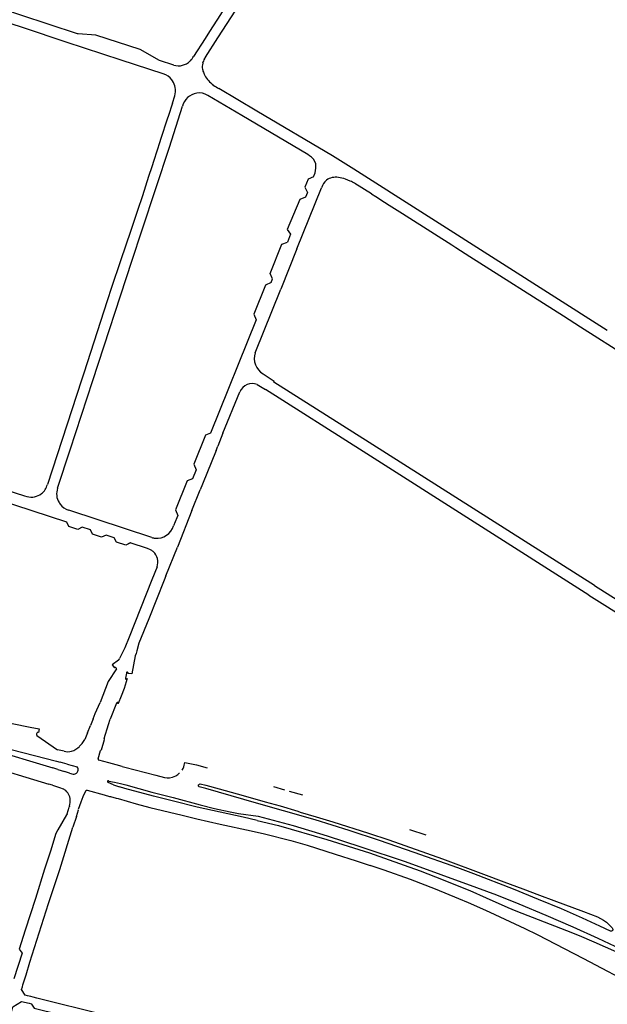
# Model space of a CAD drawing. Extents: x 148869 to 161638, y 453607 to 469810.
# Tile 907 of 1056: x 159115.53 to 159118.87, y 459859.11 to 459864.7. Entities that reach past the tile are written whole.
import ezdxf

# ---------------------------------------------------------------- set-up
doc = ezdxf.new("R2010")
doc.units = 0
doc.layers.add('LKI_V01_KANTRIJWEG', color=252, linetype='CONTINUOUS')

msp = doc.modelspace()

# ---------------------------------------------------------------- linework, layer by layer
at = {"layer": 'LKI_V01_KANTRIJWEG'}
for p, q in [((159115.5511, 459864.6516), (159115.4757, 459864.6763)), ((159115.5511, 459864.6516), (159115.4757, 459864.6763)), ((159116.4991, 459864.4645), (159116.4972, 459864.4631)), ((159116.4991, 459864.4645), (159116.4972, 459864.4631)), ((159116.3976, 459864.3507), (159116.3937, 459864.356)), ((159116.3976, 459864.3507), (159116.3937, 459864.356)), ((159116.3964, 459864.2236), (159116.4098, 459864.2651)), ((159116.3964, 459864.2236), (159116.4098, 459864.2651)), ((159116.3964, 459864.2236), (159116.3722, 459864.1469)), ((159116.3964, 459864.2236), (159116.3722, 459864.1469)), ((159116.3691, 459864.1374), (159116.3295, 459864.0162)), ((159116.3691, 459864.1374), (159116.3295, 459864.0162)), ((159116.3722, 459864.1469), (159116.3691, 459864.1374)), ((159116.3722, 459864.1469), (159116.3691, 459864.1374)), ((159116.3295, 459864.0162), (159116.3257, 459864.0047)), ((159116.3295, 459864.0162), (159116.3257, 459864.0047)), ((159116.3257, 459864.0047), (159116.2909, 459863.8977)), ((159116.3257, 459864.0047), (159116.2909, 459863.8977)), ((159116.2909, 459863.8977), (159116.2795, 459863.8625)), ((159116.2909, 459863.8977), (159116.2795, 459863.8625)), ((159116.2795, 459863.8625), (159116.2613, 459863.8064)), ((159116.2795, 459863.8625), (159116.2613, 459863.8064)), ((159116.2613, 459863.8064), (159116.2261, 459863.6981)), ((159116.2613, 459863.8064), (159116.2261, 459863.6981)), ((159117.1982, 459863.8048), (159117.2069, 459863.8285)), ((159117.1982, 459863.8048), (159117.2069, 459863.8285)), ((159117.4066, 459863.7804), (159117.3792, 459863.7919)), ((159117.4066, 459863.7804), (159117.3792, 459863.7919)), ((159117.104, 459863.3954), (159117.2435, 459863.7433)), ((159117.104, 459863.3954), (159117.2435, 459863.7433)), ((159117.5278, 459863.7077), (159117.4323, 459863.7681)), ((159117.5278, 459863.7077), (159117.4323, 459863.7681)), ((159116.2261, 459863.6981), (159116.1985, 459863.6143)), ((159116.2261, 459863.6981), (159116.1985, 459863.6143)), ((159117.1629, 459863.7164), (159117.1518, 459863.6893)), ((159117.1629, 459863.7164), (159117.1518, 459863.6893)), ((159116.1985, 459863.6143), (159116.1699, 459863.5282)), ((159116.1985, 459863.6143), (159116.1699, 459863.5282)), ((159116.1699, 459863.5282), (159116.1604, 459863.4995)), ((159116.1699, 459863.5282), (159116.1604, 459863.4995)), ((159116.1604, 459863.4995), (159116.1023, 459863.3282)), ((159116.1604, 459863.4995), (159116.1023, 459863.3282)), ((159117.0677, 459863.4794), (159117.0498, 459863.4344)), ((159117.0677, 459863.4794), (159117.0498, 459863.4344)), ((159117.104, 459863.3954), (159117.0125, 459863.1669)), ((159117.104, 459863.3954), (159117.0125, 459863.1669)), ((159116.1023, 459863.3282), (159116.0518, 459863.1758)), ((159116.1023, 459863.3282), (159116.0518, 459863.1758)), ((159116.9573, 459863.2046), (159116.9654, 459863.2249)), ((159116.9573, 459863.2046), (159116.9654, 459863.2249)), ((159116.0518, 459863.1758), (159116.0268, 459863.1001)), ((159116.0518, 459863.1758), (159116.0268, 459863.1001)), ((159116.8671, 459862.8052), (159117.0125, 459863.1669)), ((159116.8671, 459862.8052), (159117.0125, 459863.1669)), ((159116.0268, 459863.1001), (159115.8934, 459862.6891)), ((159116.0268, 459863.1001), (159115.8934, 459862.6891)), ((159116.8732, 459862.9936), (159116.613, 459862.349)), ((159116.8732, 459862.9936), (159116.613, 459862.349)), ((159115.8934, 459862.6891), (159115.8807, 459862.6501)), ((159115.8934, 459862.6891), (159115.8807, 459862.6501)), ((159116.9122, 459862.6857), (159116.975, 459862.6448)), ((159116.9122, 459862.6857), (159116.975, 459862.6448)), ((159115.8807, 459862.6501), (159115.6871, 459862.0568)), ((159115.8807, 459862.6501), (159115.6871, 459862.0568)), ((159116.8783, 459862.6264), (159116.9255, 459862.5975)), ((159116.8783, 459862.6264), (159116.9255, 459862.5975)), ((159116.6832, 459862.3487), (159116.7792, 459862.5846)), ((159116.6832, 459862.3487), (159116.7792, 459862.5846)), ((159117.4797, 459862.2444), (159116.9255, 459862.5975)), ((159117.4797, 459862.2444), (159116.9255, 459862.5975)), ((159116.6832, 459862.3487), (159116.6541, 459862.2744)), ((159116.6832, 459862.3487), (159116.6541, 459862.2744)), ((159116.6446, 459862.2509), (159116.6541, 459862.2744)), ((159116.6446, 459862.2509), (159116.6541, 459862.2744)), ((159118.7931, 459861.4836), (159117.5142, 459862.296)), ((159118.7931, 459861.4836), (159117.5142, 459862.296)), ((159116.6446, 459862.2509), (159116.5676, 459862.0604)), ((159116.6446, 459862.2509), (159116.5676, 459862.0604)), ((159118.7615, 459861.4297), (159117.4797, 459862.2445)), ((159118.7615, 459861.4297), (159117.4797, 459862.2445)), ((159116.5308, 459862.1405), (159116.5111, 459862.0906)), ((159116.5308, 459862.1405), (159116.5111, 459862.0906)), ((159115.2884, 459862.0799), (159115.5574, 459861.9933)), ((159115.2884, 459862.0799), (159115.5574, 459861.9933)), ((159116.5676, 459862.0604), (159116.5546, 459862.0269)), ((159116.5676, 459862.0604), (159116.5546, 459862.0269)), ((159115.7967, 459861.8438), (159115.3223, 459861.9992)), ((159115.7967, 459861.8438), (159115.3223, 459861.9992)), ((159115.5574, 459861.9933), (159115.5713, 459861.9888)), ((159115.5574, 459861.9933), (159115.5713, 459861.9888)), ((159116.5074, 459861.9104), (159116.5546, 459862.0269)), ((159116.5074, 459861.9104), (159116.5546, 459862.0269)), ((159115.814, 459861.909), (159115.8073, 459861.9116)), ((159115.814, 459861.909), (159115.8073, 459861.9116)), ((159116.28, 459861.7565), (159115.814, 459861.909)), ((159116.28, 459861.7565), (159115.814, 459861.909)), ((159116.4272, 459861.8822), (159116.4219, 459861.8674)), ((159116.4272, 459861.8822), (159116.4219, 459861.8674)), ((159116.5074, 459861.9104), (159116.4248, 459861.7015)), ((159116.5074, 459861.9104), (159116.4248, 459861.7015)), ((159116.4219, 459861.8674), (159116.4033, 459861.8237)), ((159116.4219, 459861.8674), (159116.4033, 459861.8237)), ((159115.9314, 459861.7993), (159115.8842, 459861.8148)), ((159115.9314, 459861.7993), (159115.8842, 459861.8148)), ((159116.0669, 459861.7552), (159116.0201, 459861.7706)), ((159116.0669, 459861.7552), (159116.0201, 459861.7706)), ((159116.1582, 459861.7259), (159116.1333, 459861.7125)), ((159116.1582, 459861.7259), (159116.1333, 459861.7125)), ((159116.3588, 459861.5382), (159116.4248, 459861.7015)), ((159116.3588, 459861.5382), (159116.4248, 459861.7015)), ((159116.3097, 459861.5902), (159116.2797, 459861.5154)), ((159116.3097, 459861.5902), (159116.2797, 459861.5154)), ((159116.2797, 459861.5154), (159116.1507, 459861.1911)), ((159116.2797, 459861.5154), (159116.1507, 459861.1911)), ((159116.3588, 459861.5382), (159116.35, 459861.5144)), ((159116.3588, 459861.5382), (159116.35, 459861.5144)), ((159118.7931, 459861.4836), (159119.8471, 459860.8195)), ((159118.7931, 459861.4836), (159119.8471, 459860.8195)), ((159118.7615, 459861.4297), (159119.7291, 459860.8195)), ((159118.7615, 459861.4297), (159119.7291, 459860.8195)), ((159116.0914, 459861.0607), (159116.0556, 459861.0338)), ((159116.0914, 459861.0607), (159116.0556, 459861.0338)), ((159116.0556, 459861.0338), (159116.0689, 459861.0163)), ((159116.0556, 459861.0338), (159116.0689, 459861.0163)), ((159116.0748, 459861.0171), (159116.0774, 459861.0161)), ((159116.0748, 459861.0171), (159116.0774, 459861.0161)), ((159116.1361, 459860.9865), (159116.1303, 459860.957)), ((159116.1361, 459860.9865), (159116.1303, 459860.957)), ((159116.1392, 459860.9554), (159116.1222, 459860.8993)), ((159116.1392, 459860.9554), (159116.1222, 459860.8993)), ((159116.1222, 459860.8993), (159116.105, 459860.8547)), ((159116.1222, 459860.8993), (159116.105, 459860.8547)), ((159115.9582, 459860.7566), (159115.9864, 459860.8195)), ((159115.9582, 459860.7566), (159115.9864, 459860.8195)), ((159116.105, 459860.8547), (159116.0896, 459860.8128)), ((159116.105, 459860.8547), (159116.0896, 459860.8128)), ((159115.9464, 459860.7265), (159115.9314, 459860.6893)), ((159115.9464, 459860.7265), (159115.9314, 459860.6893)), ((159115.9464, 459860.7265), (159115.9582, 459860.7566)), ((159115.9464, 459860.7265), (159115.9582, 459860.7566)), ((159116.0346, 459860.6952), (159116.0439, 459860.7255)), ((159116.0346, 459860.6952), (159116.0439, 459860.7255)), ((159116.0546, 459860.7526), (159116.0439, 459860.7255)), ((159116.0546, 459860.7526), (159116.0439, 459860.7255)), ((159115.9151, 459860.6473), (159115.9314, 459860.6893)), ((159115.9151, 459860.6473), (159115.9314, 459860.6893)), ((159116.0097, 459860.6143), (159116.0346, 459860.6952)), ((159116.0097, 459860.6143), (159116.0346, 459860.6952)), ((159115.8883, 459860.5926), (159115.8999, 459860.6095)), ((159115.8883, 459860.5926), (159115.8999, 459860.6095)), ((159115.9151, 459860.6473), (159115.8999, 459860.6095)), ((159115.9151, 459860.6473), (159115.8999, 459860.6095)), ((159115.9949, 459860.5504), (159116.0119, 459860.6087)), ((159115.9949, 459860.5504), (159116.0119, 459860.6087)), ((159115.7823, 459860.5432), (159115.7452, 459860.5506)), ((159115.7823, 459860.5432), (159115.7452, 459860.5506)), ((159115.8847, 459860.5873), (159115.8883, 459860.5926)), ((159115.8847, 459860.5873), (159115.8883, 459860.5926)), ((159115.9749, 459860.4986), (159115.9889, 459860.5464)), ((159115.9749, 459860.4986), (159115.9889, 459860.5464)), ((159115.7396, 459860.4856), (159115.7599, 459860.48)), ((159115.7396, 459860.4856), (159115.7599, 459860.48)), ((159116.0362, 459860.4767), (159115.9782, 459860.492)), ((159116.0362, 459860.4767), (159115.9782, 459860.492)), ((159115.7457, 459860.4388), (159115.7181, 459860.4475)), ((159115.7457, 459860.4388), (159115.7181, 459860.4475)), ((159115.7457, 459860.4388), (159115.7848, 459860.4278)), ((159115.7457, 459860.4388), (159115.7848, 459860.4278)), ((159115.799, 459860.4698), (159115.7599, 459860.48)), ((159115.799, 459860.4698), (159115.7599, 459860.48)), ((159115.8133, 459860.4187), (159115.7848, 459860.4278)), ((159115.8133, 459860.4187), (159115.7848, 459860.4278)), ((159115.799, 459860.4698), (159115.8274, 459860.4623)), ((159115.799, 459860.4698), (159115.8274, 459860.4623)), ((159115.8274, 459860.4623), (159115.8554, 459860.4546)), ((159115.8274, 459860.4623), (159115.8554, 459860.4546)), ((159116.111, 459860.4567), (159116.1271, 459860.4522)), ((159116.111, 459860.4567), (159116.1271, 459860.4522)), ((159116.4514, 459860.4352), (159116.4516, 459860.4355)), ((159116.4514, 459860.4352), (159116.4516, 459860.4355)), ((159115.8133, 459860.4187), (159115.8337, 459860.4126)), ((159115.8133, 459860.4187), (159115.8337, 459860.4126)), ((159115.8337, 459860.4126), (159115.8387, 459860.4122)), ((159115.8337, 459860.4126), (159115.8387, 459860.4122)), ((159116.0367, 459860.3733), (159116.0682, 459860.3673)), ((159116.0367, 459860.3733), (159116.0682, 459860.3673)), ((159115.7157, 459860.3494), (159115.6949, 459860.3553)), ((159115.7157, 459860.3494), (159115.6949, 459860.3553)), ((159115.7157, 459860.3494), (159115.7559, 459860.337)), ((159115.7157, 459860.3494), (159115.7559, 459860.337)), ((159116.0618, 459860.3522), (159116.0325, 459860.365)), ((159116.0618, 459860.3522), (159116.0325, 459860.365)), ((159116.0682, 459860.3673), (159116.1023, 459860.3593)), ((159116.0682, 459860.3673), (159116.1023, 459860.3593)), ((159116.1263, 459860.3315), (159116.0969, 459860.3399)), ((159116.1263, 459860.3315), (159116.0969, 459860.3399)), ((159116.1023, 459860.3593), (159116.1327, 459860.3509)), ((159116.1023, 459860.3593), (159116.1327, 459860.3509)), ((159116.9712, 459860.3418), (159117.034, 459860.3231)), ((159116.9712, 459860.3418), (159117.034, 459860.3231)), ((159117.059, 459860.3159), (159117.1356, 459860.294)), ((159117.059, 459860.3159), (159117.1356, 459860.294)), ((159115.7985, 459860.1872), (159115.811, 459860.2253)), ((159115.7985, 459860.1872), (159115.811, 459860.2253)), ((159115.8121, 459860.2296), (159115.811, 459860.2253)), ((159115.8121, 459860.2296), (159115.811, 459860.2253)), ((159115.8517, 459860.1722), (159115.8632, 459860.2093)), ((159115.8517, 459860.1722), (159115.8632, 459860.2093)), ((159115.8644, 459860.2134), (159115.8781, 459860.2552)), ((159115.8644, 459860.2134), (159115.8781, 459860.2552)), ((159115.7985, 459860.1872), (159115.7962, 459860.1808)), ((159115.7985, 459860.1872), (159115.7962, 459860.1808)), ((159115.8517, 459860.1722), (159115.8323, 459860.112)), ((159115.8517, 459860.1722), (159115.8323, 459860.112)), ((159117.7433, 459860.0985), (159117.8354, 459860.0674)), ((159117.7433, 459860.0985), (159117.8354, 459860.0674))]:
    msp.add_line(p, q, dxfattribs=at)
for points in [[(159116.579, 459864.4748), (159116.5838, 459864.4822), (159116.5854, 459864.4846), (159116.6552, 459864.5941), (159116.7559, 459864.7523), (159116.855, 459864.9075)], [(159116.579, 459864.4748), (159116.5838, 459864.4822), (159116.5854, 459864.4846), (159116.6552, 459864.5941), (159116.7559, 459864.7523), (159116.855, 459864.9075)], [(159116.4043, 459864.4393), (159116.3237, 459864.4658), (159116.2133, 459864.5277), (159115.9617, 459864.6103), (159115.8609, 459864.6172), (159115.8588, 459864.6182), (159115.3744, 459864.7765)], [(159116.4043, 459864.4393), (159116.3237, 459864.4658), (159116.2133, 459864.5277), (159115.9617, 459864.6103), (159115.8609, 459864.6172), (159115.8588, 459864.6182), (159115.3744, 459864.7765)], [(159116.6866, 459864.7557), (159116.6693, 459864.728), (159116.6075, 459864.6313), (159116.5823, 459864.5912), (159116.5165, 459864.4886)], [(159116.6866, 459864.7557), (159116.6693, 459864.728), (159116.6075, 459864.6313), (159116.5823, 459864.5912), (159116.5165, 459864.4886)], [(159116.3445, 459864.3906), (159116.1054, 459864.4683), (159115.794, 459864.5702), (159115.5511, 459864.6516)], [(159116.3445, 459864.3906), (159116.1054, 459864.4683), (159115.794, 459864.5702), (159115.5511, 459864.6516)], [(159118.8656, 459862.9324), (159118.2502, 459863.3247), (159117.4265, 459863.8483), (159117.3061, 459863.9241), (159116.8758, 459864.1781), (159116.6611, 459864.3067)], [(159118.8656, 459862.9324), (159118.2502, 459863.3247), (159117.4265, 459863.8483), (159117.3061, 459863.9241), (159116.8758, 459864.1781), (159116.6611, 459864.3067)], [(159117.1752, 459863.9251), (159117.1664, 459863.9316), (159116.957, 459864.0554), (159116.7903, 459864.154), (159116.5978, 459864.2679)], [(159117.1752, 459863.9251), (159117.1664, 459863.9316), (159116.957, 459864.0554), (159116.7903, 459864.154), (159116.5978, 459864.2679)], [(159115.7449, 459862.0358), (159115.8167, 459862.2542), (159115.9444, 459862.6482), (159116.1661, 459863.3261), (159116.226, 459863.5031), (159116.3795, 459863.9735), (159116.4534, 459864.2057)], [(159115.7449, 459862.0358), (159115.8167, 459862.2542), (159115.9444, 459862.6482), (159116.1661, 459863.3261), (159116.226, 459863.5031), (159116.3795, 459863.9735), (159116.4534, 459864.2057)], [(159117.1982, 459863.8048), (159117.1671, 459863.7916), (159117.1492, 459863.7472), (159117.1629, 459863.7164)], [(159117.1982, 459863.8048), (159117.1671, 459863.7916), (159117.1492, 459863.7472), (159117.1629, 459863.7164)], [(159117.1518, 459863.6893), (159117.1208, 459863.6766), (159117.0489, 459863.5064), (159117.0677, 459863.4794)], [(159117.1518, 459863.6893), (159117.1208, 459863.6766), (159117.0489, 459863.5064), (159117.0677, 459863.4794)], [(159117.5278, 459863.7077), (159117.5513, 459863.6933), (159117.6007, 459863.6618), (159117.6276, 459863.6447), (159117.7025, 459863.5971), (159117.8852, 459863.4809), (159117.9832, 459863.4185), (159118.0058, 459863.4042), (159118.0856, 459863.3534), (159118.6172, 459863.0149), (159118.7135, 459862.9535), (159118.9869, 459862.7794)], [(159117.5278, 459863.7077), (159117.5513, 459863.6933), (159117.6007, 459863.6618), (159117.6276, 459863.6447), (159117.7025, 459863.5971), (159117.8852, 459863.4809), (159117.9832, 459863.4185), (159118.0058, 459863.4042), (159118.0856, 459863.3534), (159118.6172, 459863.0149), (159118.7135, 459862.9535), (159118.9869, 459862.7794)], [(159116.9654, 459863.2249), (159116.9519, 459863.2559), (159117.0171, 459863.422), (159117.0498, 459863.4344)], [(159116.9654, 459863.2249), (159116.9519, 459863.2559), (159117.0171, 459863.422), (159117.0498, 459863.4344)], [(159116.9573, 459863.2046), (159116.9256, 459863.1907), (159116.859, 459863.0253), (159116.8732, 459862.9936)], [(159116.9573, 459863.2046), (159116.9256, 459863.1907), (159116.859, 459863.0253), (159116.8732, 459862.9936)], [(159117.5144, 459862.2958), (159116.9717, 459862.6397), (159116.975, 459862.6448)], [(159117.5144, 459862.2958), (159116.9717, 459862.6397), (159116.975, 459862.6448)], [(159116.613, 459862.349), (159116.5838, 459862.3377), (159116.5183, 459862.1722), (159116.5308, 459862.1405)], [(159116.613, 459862.349), (159116.5838, 459862.3377), (159116.5183, 459862.1722), (159116.5308, 459862.1405)], [(159116.5111, 459862.0906), (159116.48, 459862.0777), (159116.4135, 459861.9142), (159116.4272, 459861.8822)], [(159116.5111, 459862.0906), (159116.48, 459862.0777), (159116.4135, 459861.9142), (159116.4272, 459861.8822)], [(159115.8842, 459861.8148), (159115.8596, 459861.8025), (159115.8097, 459861.8195), (159115.7967, 459861.8438)], [(159115.8842, 459861.8148), (159115.8596, 459861.8025), (159115.8097, 459861.8195), (159115.7967, 459861.8438)], [(159116.0201, 459861.7706), (159115.9951, 459861.7576), (159115.9438, 459861.775), (159115.9314, 459861.7993)], [(159116.0201, 459861.7706), (159115.9951, 459861.7576), (159115.9438, 459861.775), (159115.9314, 459861.7993)], [(159116.1333, 459861.7125), (159116.0794, 459861.7306), (159116.0669, 459861.7552)], [(159116.1333, 459861.7125), (159116.0794, 459861.7306), (159116.0669, 459861.7552)], [(159116.2728, 459861.6866), (159116.2552, 459861.6948), (159116.1579, 459861.7257), (159116.1333, 459861.7125)], [(159116.2728, 459861.6866), (159116.2552, 459861.6948), (159116.1579, 459861.7257), (159116.1333, 459861.7125)], [(159116.35, 459861.5144), (159116.2628, 459861.2949), (159116.2069, 459861.156), (159116.194, 459861.1125), (159116.1901, 459861.0982), (159116.1856, 459861.084), (159116.1659, 459860.9821)], [(159116.35, 459861.5144), (159116.2628, 459861.2949), (159116.2069, 459861.156), (159116.194, 459861.1125), (159116.1901, 459861.0982), (159116.1856, 459861.084), (159116.1659, 459860.9821)], [(159116.1507, 459861.1911), (159116.1262, 459861.1301), (159116.0972, 459861.0689)], [(159116.1507, 459861.1911), (159116.1262, 459861.1301), (159116.0972, 459861.0689)], [(159116.0787, 459861.0097), (159116.0316, 459860.9384), (159115.9864, 459860.8195)], [(159116.0787, 459861.0097), (159116.0316, 459860.9384), (159115.9864, 459860.8195)], [(159116.1659, 459860.9821), (159116.1457, 459860.9849), (159116.1454, 459860.9851)], [(159116.1659, 459860.9821), (159116.1457, 459860.9849), (159116.1454, 459860.9851)], [(159114.3779, 459860.8195), (159114.9015, 459860.6826), (159115.1177, 459860.6275), (159115.1328, 459860.6232), (159115.2476, 459860.5905), (159115.3517, 459860.5579), (159115.7181, 459860.4475)], [(159114.3779, 459860.8195), (159114.9015, 459860.6826), (159115.1177, 459860.6275), (159115.1328, 459860.6232), (159115.2476, 459860.5905), (159115.3517, 459860.5579), (159115.7181, 459860.4475)], [(159114.4527, 459860.8195), (159114.6067, 459860.7791), (159114.96, 459860.6888), (159115.1382, 459860.6421), (159115.2298, 459860.6176), (159115.7396, 459860.4856)], [(159114.4527, 459860.8195), (159114.6067, 459860.7791), (159114.96, 459860.6888), (159115.1382, 459860.6421), (159115.2298, 459860.6176), (159115.7396, 459860.4856)], [(159116.0798, 459860.8162), (159116.0689, 459860.7872), (159116.0546, 459860.7526)], [(159116.0798, 459860.8162), (159116.0689, 459860.7872), (159116.0546, 459860.7526)], [(159115.3719, 459860.7242), (159115.4863, 459860.7006), (159115.5898, 459860.6794)], [(159115.3719, 459860.7242), (159115.4863, 459860.7006), (159115.5898, 459860.6794)], [(159114.6952, 459860.661), (159114.7141, 459860.6537), (159114.7565, 459860.636), (159114.8212, 459860.6081), (159114.8518, 459860.5987), (159114.9553, 459860.5702), (159115.1425, 459860.521), (159115.3076, 459860.4729), (159115.453, 459860.4295), (159115.5638, 459860.3952), (159115.6949, 459860.3553)], [(159114.6952, 459860.661), (159114.7141, 459860.6537), (159114.7565, 459860.636), (159114.8212, 459860.6081), (159114.8518, 459860.5987), (159114.9553, 459860.5702), (159115.1425, 459860.521), (159115.3076, 459860.4729), (159115.453, 459860.4295), (159115.5638, 459860.3952), (159115.6949, 459860.3553)], [(159115.5898, 459860.6794), (159115.6407, 459860.6689), (159115.6374, 459860.6493), (159115.6325, 459860.6502), (159115.6302, 459860.6491), (159115.6262, 459860.6443), (159115.6246, 459860.6411), (159115.6248, 459860.637), (159115.6265, 459860.6326), (159115.7452, 459860.5506)], [(159115.5898, 459860.6794), (159115.6407, 459860.6689), (159115.6374, 459860.6493), (159115.6325, 459860.6502), (159115.6302, 459860.6491), (159115.6262, 459860.6443), (159115.6246, 459860.6411), (159115.6248, 459860.637), (159115.6265, 459860.6326), (159115.7452, 459860.5506)], [(159116.111, 459860.4567), (159116.0773, 459860.4656), (159116.0362, 459860.4767)], [(159116.111, 459860.4567), (159116.0773, 459860.4656), (159116.0362, 459860.4767)], [(159116.1271, 459860.4522), (159116.3019, 459860.4066), (159116.3521, 459860.3927)], [(159116.1271, 459860.4522), (159116.3019, 459860.4066), (159116.3521, 459860.3927)], [(159116.4516, 459860.4355), (159116.4574, 459860.4452), (159116.4612, 459860.4541), (159116.464, 459860.4632), (159116.4676, 459860.4792), (159116.5336, 459860.4654), (159116.5934, 459860.4478)], [(159116.4516, 459860.4355), (159116.4574, 459860.4452), (159116.4612, 459860.4541), (159116.464, 459860.4632), (159116.4676, 459860.4792), (159116.5336, 459860.4654), (159116.5934, 459860.4478)], [(159116.3521, 459860.3927), (159116.3671, 459860.3913), (159116.3805, 459860.3922), (159116.397, 459860.3961), (159116.4068, 459860.3993), (159116.4156, 459860.4031), (159116.4274, 459860.411), (159116.4358, 459860.418), (159116.4364, 459860.4185)], [(159116.3521, 459860.3927), (159116.3671, 459860.3913), (159116.3805, 459860.3922), (159116.397, 459860.3961), (159116.4068, 459860.3993), (159116.4156, 459860.4031), (159116.4274, 459860.411), (159116.4358, 459860.418), (159116.4364, 459860.4185)], [(159115.7559, 459860.337), (159115.7767, 459860.3294), (159115.7777, 459860.3287)], [(159115.7559, 459860.337), (159115.7767, 459860.3294), (159115.7777, 459860.3287)], [(159115.8781, 459860.2552), (159115.8895, 459860.2846), (159115.9079, 459860.3216), (159115.913, 459860.3216), (159116.0089, 459860.2943), (159116.0402, 459860.2856), (159116.0446, 459860.2847), (159116.0774, 459860.2753), (159116.0882, 459860.2732), (159116.1909, 459860.2446), (159116.2692, 459860.2237), (159116.4531, 459860.1787), (159116.5346, 459860.1583), (159116.6679, 459860.1277), (159116.8432, 459860.0907), (159116.9201, 459860.0732), (159117.0688, 459860.0351), (159117.1618, 459860.0088), (159117.3214, 459859.9584), (159117.4401, 459859.9206), (159117.5186, 459859.894)], [(159115.8781, 459860.2552), (159115.8895, 459860.2846), (159115.9079, 459860.3216), (159115.913, 459860.3216), (159116.0089, 459860.2943), (159116.0402, 459860.2856), (159116.0446, 459860.2847), (159116.0774, 459860.2753), (159116.0882, 459860.2732), (159116.1909, 459860.2446), (159116.2692, 459860.2237), (159116.4531, 459860.1787), (159116.5346, 459860.1583), (159116.6679, 459860.1277), (159116.8432, 459860.0907), (159116.9201, 459860.0732), (159117.0688, 459860.0351), (159117.1618, 459860.0088), (159117.3214, 459859.9584), (159117.4401, 459859.9206), (159117.5186, 459859.894)], [(159116.0618, 459860.3522), (159116.0793, 459860.3457), (159116.0969, 459860.3399)], [(159116.0618, 459860.3522), (159116.0793, 459860.3457), (159116.0969, 459860.3399)], [(159116.8777, 459860.1497), (159116.7993, 459860.1675), (159116.6675, 459860.1957), (159116.5374, 459860.2247), (159116.4025, 459860.2581), (159116.2892, 459860.2873), (159116.1263, 459860.3315)], [(159116.8777, 459860.1497), (159116.7993, 459860.1675), (159116.6675, 459860.1957), (159116.5374, 459860.2247), (159116.4025, 459860.2581), (159116.2892, 459860.2873), (159116.1263, 459860.3315)], [(159116.1327, 459860.3509), (159116.2806, 459860.3108), (159116.4016, 459860.2796), (159116.5539, 459860.2387), (159116.6362, 459860.2176), (159116.7253, 459860.1977), (159116.772, 459860.1891), (159116.8828, 459860.173)], [(159116.1327, 459860.3509), (159116.2806, 459860.3108), (159116.4016, 459860.2796), (159116.5539, 459860.2387), (159116.6362, 459860.2176), (159116.7253, 459860.1977), (159116.772, 459860.1891), (159116.8828, 459860.173)], [(159117.0268, 459860.2043), (159116.8742, 459860.2485), (159116.5856, 459860.3309), (159116.5478, 459860.3403), (159116.5439, 459860.3467), (159116.5466, 459860.3522), (159116.5504, 459860.3561), (159116.5552, 459860.3572), (159116.5872, 459860.3494), (159116.6627, 459860.3296), (159116.7296, 459860.3105), (159116.7987, 459860.2919), (159116.9236, 459860.2553), (159117.008, 459860.2317), (159117.108, 459860.2021), (159117.1221, 459860.1963), (159117.2132, 459860.1704), (159117.3079, 459860.1423), (159117.5092, 459860.0767), (159117.6248, 459860.0384), (159117.9298, 459859.931), (159118.1631, 459859.8444), (159118.2781, 459859.8007), (159118.3858, 459859.7614), (159118.4805, 459859.7252), (159118.5626, 459859.6949), (159118.7307, 459859.6317), (159118.8091, 459859.6029)], [(159117.0268, 459860.2043), (159116.8742, 459860.2485), (159116.5856, 459860.3309), (159116.5478, 459860.3403), (159116.5439, 459860.3467), (159116.5466, 459860.3522), (159116.5504, 459860.3561), (159116.5552, 459860.3572), (159116.5872, 459860.3494), (159116.6627, 459860.3296), (159116.7296, 459860.3105), (159116.7987, 459860.2919), (159116.9236, 459860.2553), (159117.008, 459860.2317), (159117.108, 459860.2021), (159117.1221, 459860.1963), (159117.2132, 459860.1704), (159117.3079, 459860.1423), (159117.5092, 459860.0767), (159117.6248, 459860.0384), (159117.9298, 459859.931), (159118.1631, 459859.8444), (159118.2781, 459859.8007), (159118.3858, 459859.7614), (159118.4805, 459859.7252), (159118.5626, 459859.6949), (159118.7307, 459859.6317), (159118.8091, 459859.6029)], [(159118.8091, 459859.6029), (159118.8433, 459859.5835), (159118.8602, 459859.5713), (159118.8932, 459859.5398), (159118.8957, 459859.5351), (159118.8967, 459859.5309), (159118.8962, 459859.5268), (159118.8925, 459859.523), (159118.8887, 459859.5212), (159118.8838, 459859.5213), (159118.8236, 459859.5495), (159118.7254, 459859.5937), (159118.605, 459859.647), (159118.4759, 459859.7008), (159118.3331, 459859.7587), (159118.1084, 459859.8453), (159118.0171, 459859.8796), (159117.7687, 459859.9677), (159117.5721, 459860.0346), (159117.3993, 459860.0926), (159117.207, 459860.1522), (159117.0268, 459860.2043)], [(159118.8091, 459859.6029), (159118.8433, 459859.5835), (159118.8602, 459859.5713), (159118.8932, 459859.5398), (159118.8957, 459859.5351), (159118.8967, 459859.5309), (159118.8962, 459859.5268), (159118.8925, 459859.523), (159118.8887, 459859.5212), (159118.8838, 459859.5213), (159118.8236, 459859.5495), (159118.7254, 459859.5937), (159118.605, 459859.647), (159118.4759, 459859.7008), (159118.3331, 459859.7587), (159118.1084, 459859.8453), (159118.0171, 459859.8796), (159117.7687, 459859.9677), (159117.5721, 459860.0346), (159117.3993, 459860.0926), (159117.207, 459860.1522), (159117.0268, 459860.2043)], [(159115.7962, 459860.1808), (159115.7454, 459860.0965), (159115.7358, 459860.0761), (159115.7038, 459859.9754), (159115.6712, 459859.8729), (159115.6189, 459859.7064), (159115.5606, 459859.5253), (159115.5275, 459859.4177), (159115.5441, 459859.3948), (159115.4962, 459859.2497)], [(159115.7962, 459860.1808), (159115.7454, 459860.0965), (159115.7358, 459860.0761), (159115.7038, 459859.9754), (159115.6712, 459859.8729), (159115.6189, 459859.7064), (159115.5606, 459859.5253), (159115.5275, 459859.4177), (159115.5441, 459859.3948), (159115.4962, 459859.2497)], [(159116.8777, 459860.1497), (159116.9994, 459860.1204), (159117.2743, 459860.0417), (159117.5148, 459859.9653), (159117.7126, 459859.896), (159117.8029, 459859.8635), (159117.8903, 459859.8299), (159118.0846, 459859.751), (159118.1786, 459859.7101), (159118.3016, 459859.6546), (159118.3456, 459859.6369), (159118.6348, 459859.5251), (159118.7058, 459859.4965), (159118.7895, 459859.4609), (159118.9657, 459859.3816), (159119.0774, 459859.3282), (159119.3096, 459859.2125)], [(159116.8777, 459860.1497), (159116.9994, 459860.1204), (159117.2743, 459860.0417), (159117.5148, 459859.9653), (159117.7126, 459859.896), (159117.8029, 459859.8635), (159117.8903, 459859.8299), (159118.0846, 459859.751), (159118.1786, 459859.7101), (159118.3016, 459859.6546), (159118.3456, 459859.6369), (159118.6348, 459859.5251), (159118.7058, 459859.4965), (159118.7895, 459859.4609), (159118.9657, 459859.3816), (159119.0774, 459859.3282), (159119.3096, 459859.2125)], [(159116.8828, 459860.173), (159117.0822, 459860.1199), (159117.2755, 459860.0611), (159117.4668, 459860), (159117.7189, 459859.9154), (159118.1239, 459859.7691), (159118.2361, 459859.7263), (159118.3627, 459859.6762), (159118.5176, 459859.6119), (159118.6704, 459859.5453), (159118.8126, 459859.4808), (159118.9728, 459859.4049), (159119.0725, 459859.356), (159119.3132, 459859.2366)], [(159116.8828, 459860.173), (159117.0822, 459860.1199), (159117.2755, 459860.0611), (159117.4668, 459860), (159117.7189, 459859.9154), (159118.1239, 459859.7691), (159118.2361, 459859.7263), (159118.3627, 459859.6762), (159118.5176, 459859.6119), (159118.6704, 459859.5453), (159118.8126, 459859.4808), (159118.9728, 459859.4049), (159119.0725, 459859.356), (159119.3132, 459859.2366)], [(159115.5878, 459859.3453), (159115.6941, 459859.6775), (159115.7571, 459859.8716), (159115.8323, 459860.112)], [(159115.5878, 459859.3453), (159115.6941, 459859.6775), (159115.7571, 459859.8716), (159115.8323, 459860.112)], [(159119.2766, 459859.0783), (159119.0404, 459859.2015), (159118.732, 459859.3631), (159118.6782, 459859.3918), (159118.4688, 459859.4991), (159118.3996, 459859.5335), (159118.2294, 459859.614), (159118.1766, 459859.6378), (159118.0773, 459859.6815), (159118.0222, 459859.7048), (159117.8902, 459859.7586), (159117.7475, 459859.8133), (159117.598, 459859.8671), (159117.5186, 459859.894)], [(159119.2766, 459859.0783), (159119.0404, 459859.2015), (159118.732, 459859.3631), (159118.6782, 459859.3918), (159118.4688, 459859.4991), (159118.3996, 459859.5335), (159118.2294, 459859.614), (159118.1766, 459859.6378), (159118.0773, 459859.6815), (159118.0222, 459859.7048), (159117.8902, 459859.7586), (159117.7475, 459859.8133), (159117.598, 459859.8671), (159117.5186, 459859.894)], [(159116.0071, 459859.0455), (159115.6277, 459859.1409), (159115.6067, 459859.1457), (159115.5927, 459859.1489), (159115.5744, 459859.1532), (159115.5601, 459859.1565), (159115.5403, 459859.1892), (159115.5451, 459859.2051), (159115.5484, 459859.216), (159115.5585, 459859.249), (159115.5658, 459859.2733), (159115.5878, 459859.3453)], [(159116.0071, 459859.0455), (159115.6277, 459859.1409), (159115.6067, 459859.1457), (159115.5927, 459859.1489), (159115.5744, 459859.1532), (159115.5601, 459859.1565), (159115.5403, 459859.1892), (159115.5451, 459859.2051), (159115.5484, 459859.216), (159115.5585, 459859.249), (159115.5658, 459859.2733), (159115.5878, 459859.3453)], [(159115.4666, 459859.0049), (159115.4736, 459859.0294), (159115.477, 459859.0416), (159115.491, 459859.0911), (159115.5399, 459859.1217), (159115.584, 459859.1114), (159115.5964, 459859.1085), (159115.5975, 459859.1067), (159115.6115, 459859.0832), (159115.9032, 459859.0112), (159116.0235, 459858.9773), (159116.1599, 459858.9429), (159116.2178, 459858.9276), (159116.3897, 459858.8799), (159116.5717, 459858.8262), (159116.7038, 459858.7878), (159116.8403, 459858.7442)], [(159115.4666, 459859.0049), (159115.4736, 459859.0294), (159115.477, 459859.0416), (159115.491, 459859.0911), (159115.5399, 459859.1217), (159115.584, 459859.1114), (159115.5964, 459859.1085), (159115.5975, 459859.1067), (159115.6115, 459859.0832), (159115.9032, 459859.0112), (159116.0235, 459858.9773), (159116.1599, 459858.9429), (159116.2178, 459858.9276), (159116.3897, 459858.8799), (159116.5717, 459858.8262), (159116.7038, 459858.7878), (159116.8403, 459858.7442)]]:
    msp.add_lwpolyline(points, dxfattribs=at)
for centre, radius, start, end in [((159116.4308, 459864.5291), 0.0936, 253.5408, 315.1864), ((159116.4308, 459864.5291), 0.0936, 253.5408, 315.1864), ((159116.4032, 459864.5521), 0.1299, 317.5821, 330.7148), ((159116.4032, 459864.5521), 0.1299, 317.5821, 330.7148), ((159116.6492, 459864.4302), 0.0831, 147.5633, 166.0901), ((159116.6492, 459864.4302), 0.0831, 147.5633, 166.0901), ((159116.6487, 459864.4293), 0.0828, 165.4147, 189.26), ((159116.6487, 459864.4293), 0.0828, 165.4147, 189.26), ((159116.7499, 459864.4657), 0.1896, 195.2102, 202.308), ((159116.7499, 459864.4657), 0.1896, 195.2102, 202.308), ((159116.316, 459864.298), 0.0969, 36.7476, 72.9471), ((159116.316, 459864.298), 0.0969, 36.7476, 72.9471), ((159116.3934, 459864.3477), 0.00519, 29.8414, 35.7578), ((159116.3934, 459864.3477), 0.00519, 29.8414, 35.7578), ((159116.3162, 459864.2956), 0.0983, 9.8881, 33.8088), ((159116.3162, 459864.2956), 0.0983, 9.8881, 33.8088), ((159116.7315, 459864.4664), 0.173, 204.8303, 209.3815), ((159116.7315, 459864.4664), 0.173, 204.8303, 209.3815), ((159116.7369, 459864.4694), 0.1792, 209.3664, 221.0673), ((159116.7369, 459864.4694), 0.1792, 209.3664, 221.0673), ((159116.7412, 459864.4734), 0.1851, 221.1478, 232.7514), ((159116.7412, 459864.4734), 0.1851, 221.1478, 232.7514), ((159116.3161, 459864.2954), 0.0985, 342.0582, 9.9734), ((159116.3161, 459864.2954), 0.0985, 342.0582, 9.9734), ((159116.739, 459864.4709), 0.1818, 232.7968, 244.6084), ((159116.739, 459864.4709), 0.1818, 232.7968, 244.6084), ((159116.5526, 459864.179), 0.1028, 100.09, 164.9545), ((159116.5526, 459864.179), 0.1028, 100.09, 164.9545), ((159116.537, 459864.2694), 0.0111, 97.4481, 102.2835), ((159116.537, 459864.2694), 0.0111, 97.4481, 102.2835), ((159116.5489, 459864.1854), 0.0959, 59.3344, 97.9926), ((159116.5489, 459864.1854), 0.0959, 59.3344, 97.9926), ((159117.1278, 459863.8522), 0.0869, 17.6444, 56.962), ((159117.1278, 459863.8522), 0.0869, 17.6444, 56.962), ((159117.0982, 459863.8617), 0.1136, 343.0132, 8.5637), ((159117.0982, 459863.8617), 0.1136, 343.0132, 8.5637), ((159117.3613, 459863.6983), 0.1261, 135.5461, 159.0932), ((159117.3613, 459863.6983), 0.1261, 135.5461, 159.0932), ((159117.3239, 459863.7089), 0.0939, 80.847, 124.0921), ((159117.3239, 459863.7089), 0.0939, 80.847, 124.0921), ((159117.316, 459863.617), 0.186, 70.1402, 82.9339), ((159117.316, 459863.617), 0.186, 70.1402, 82.9339), ((159117.4015, 459863.7834), 0.000589, 63.0929, 77.5992), ((159117.4015, 459863.7834), 0.000589, 63.0929, 77.5992), ((159117.3749, 459863.6808), 0.1046, 56.6831, 72.3452), ((159117.3749, 459863.6808), 0.1046, 56.6831, 72.3452), ((159116.9605, 459862.7722), 0.099, 160.5731, 240.809), ((159116.9605, 459862.7722), 0.099, 160.5731, 240.809), ((159116.8514, 459862.5518), 0.0793, 70.1791, 155.5771), ((159116.8514, 459862.5518), 0.0793, 70.1791, 155.5771), ((159115.5945, 459862.0813), 0.0958, 308.1111, 345.2178), ((159115.5945, 459862.0813), 0.0958, 308.1111, 345.2178), ((159115.5948, 459862.0824), 0.0965, 255.8984, 307.5793), ((159115.5948, 459862.0824), 0.0965, 255.8984, 307.5793), ((159115.8329, 459862.0042), 0.0935, 160.225, 211.799), ((159115.8329, 459862.0042), 0.0935, 160.225, 211.799), ((159115.9222, 459862.0635), 0.2007, 212.7588, 215.5845), ((159115.9222, 459862.0635), 0.2007, 212.7588, 215.5845), ((159115.8415, 459862.0096), 0.1038, 217.2996, 250.7303), ((159115.8415, 459862.0096), 0.1038, 217.2996, 250.7303), ((159116.307, 459861.8523), 0.1004, 264.5562, 343.4343), ((159116.307, 459861.8523), 0.1004, 264.5562, 343.4343), ((159116.3105, 459861.8461), 0.0946, 251.2475, 262.1214), ((159116.3105, 459861.8461), 0.0946, 251.2475, 262.1214), ((159116.2479, 459861.632), 0.06, 47.744, 65.5434), ((159116.2479, 459861.632), 0.06, 47.744, 65.5434), ((159116.2293, 459861.6159), 0.0845, 342.2678, 45.692), ((159116.2293, 459861.6159), 0.0845, 342.2678, 45.692), ((159116.0822, 459861.0734), 0.0157, 305.9915, 343.3316), ((159116.0822, 459861.0734), 0.0157, 305.9915, 343.3316), ((159116.0722, 459861.0142), 0.00393, 47.89, 147.4253), ((159116.0722, 459861.0142), 0.00393, 47.89, 147.4253), ((159116.0742, 459861.0121), 0.0051, 331.3973, 51.5988), ((159116.0742, 459861.0121), 0.0051, 331.3973, 51.5988), ((159116.1409, 459860.9868), 0.0048, 339.2618, 183.9424), ((159116.1409, 459860.9868), 0.0048, 339.2618, 183.9424), ((159116.1347, 459860.9561), 0.00455, 168.2126, 350.9973), ((159116.1347, 459860.9561), 0.00455, 168.2126, 350.9973), ((159116.0847, 459860.8144), 0.00517, 340.9916, 159.6486), ((159116.0847, 459860.8144), 0.00517, 340.9916, 159.6486), ((159116.014, 459860.6128), 0.00462, 160.4156, 242.3793), ((159116.014, 459860.6128), 0.00462, 160.4156, 242.3793), ((159115.8037, 459860.608), 0.0683, 251.7597, 287.3342), ((159115.8037, 459860.608), 0.0683, 251.7597, 287.3342), ((159115.7958, 459860.6395), 0.1008, 286.312, 316.6983), ((159115.7958, 459860.6395), 0.1008, 286.312, 316.6983), ((159115.779, 459860.6695), 0.1339, 312.2879, 322.1498), ((159115.779, 459860.6695), 0.1339, 312.2879, 322.1498), ((159115.9943, 459860.5449), 0.00553, 83.3067, 164.0291), ((159115.9943, 459860.5449), 0.00553, 83.3067, 164.0291), ((159115.9796, 459860.4968), 0.00498, 159.2455, 253.6745), ((159115.9796, 459860.4968), 0.00498, 159.2455, 253.6745), ((159115.8357, 459860.4379), 0.0259, 276.6585, 40.4477), ((159115.8357, 459860.4379), 0.0259, 276.6585, 40.4477), ((159116.033, 459860.3699), 0.005, 42.1047, 264.3806), ((159116.033, 459860.3699), 0.005, 42.1047, 264.3806), ((159115.7424, 459860.2633), 0.0743, 8.9198, 61.6223), ((159115.7424, 459860.2633), 0.0743, 8.9198, 61.6223), ((159115.7044, 459860.2612), 0.1122, 343.6605, 6.9862), ((159115.7044, 459860.2612), 0.1122, 343.6605, 6.9862)]:
    msp.add_arc(centre, radius, start, end, dxfattribs=at)

doc.saveas('drawing.dxf')
